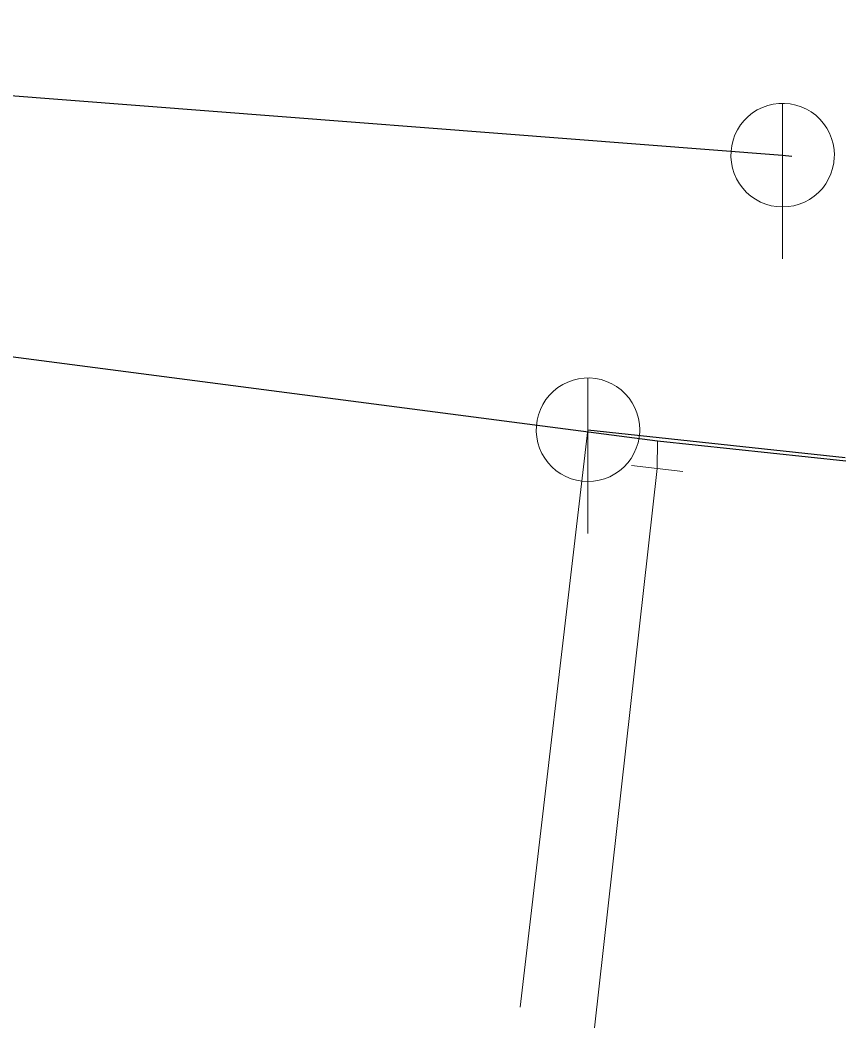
# Model space of a CAD drawing. Extents: x -783064 to -782702, y -1007904 to -1007145.
# Drawn here: x -782763.75 to -782747.81, y -1007436.11 to -1007416.67 of the extents above; entities that cross this region are included whole.
import ezdxf

# ---------------------------------------------------------------- set-up
doc = ezdxf.new("R2010")
doc.units = 0
doc.header["$LTSCALE"] = 0.4
for name, color, linetype, lineweight in [('11', 7, 'Continuous', 13), ('13', 7, 'Continuous', 13), ('14', 7, 'Continuous', 13), ('17', 7, 'Continuous', 25), ('22', 7, 'Continuous', 13), ('34', 7, 'Continuous', 13)]:
    doc.layers.add(name, color=color, linetype=linetype, lineweight=lineweight)

msp = doc.modelspace()

# ---------------------------------------------------------------- linework, layer by layer
at = {"layer": '11'}
msp.add_line((-782754.097, -1007435.718), (-782752.789, -1007424.57), dxfattribs=at)
at = {"layer": '13'}
for p, q in [((-782751.447, -1007424.784), (-782751.453, -1007425.319)), ((-782751.453, -1007425.319), (-782752.662, -1007436.114))]:
    msp.add_line(p, q, dxfattribs=at)
at = {"layer": '14', "lineweight": 25}
for p, q in [((-782782.853, -1007416.665), (-782749.03, -1007419.27)), ((-782749.03, -1007419.27), (-782748.854, -1007419.288)), ((-782752.789, -1007424.57), (-782747.82, -1007425.103))]:
    msp.add_line(p, q, dxfattribs=at)
at = {"layer": '17'}
msp.add_lwpolyline([(-782778.949, -1007421.2), (-782751.447, -1007424.784), (-782747.808, -1007425.172)], dxfattribs=at)
at = {"layer": '22'}
for p, q in [((-782749.03, -1007421.27), (-782749.029, -1007418.27)), ((-782752.789, -1007426.57), (-782752.788, -1007423.57))]:
    msp.add_line(p, q, dxfattribs=at)
for points in [[(-782748.03, -1007419.27), (-782748.035, -1007419.161), (-782748.053, -1007419.053), (-782748.083, -1007418.947), (-782748.123, -1007418.846), (-782748.175, -1007418.749), (-782748.237, -1007418.659), (-782748.309, -1007418.576), (-782748.389, -1007418.502), (-782748.477, -1007418.436), (-782748.571, -1007418.381), (-782748.671, -1007418.336), (-782748.776, -1007418.303), (-782748.883, -1007418.281), (-782748.992, -1007418.271), (-782749.102, -1007418.273), (-782749.21, -1007418.287), (-782749.317, -1007418.312), (-782749.42, -1007418.349), (-782749.518, -1007418.398), (-782749.61, -1007418.456), (-782749.696, -1007418.525), (-782749.773, -1007418.602), (-782749.842, -1007418.688), (-782749.901, -1007418.78), (-782749.949, -1007418.878), (-782749.986, -1007418.981), (-782750.012, -1007419.088), (-782750.026, -1007419.196), (-782750.029, -1007419.306), (-782750.019, -1007419.415), (-782749.998, -1007419.522), (-782749.964, -1007419.626), (-782749.92, -1007419.726), (-782749.865, -1007419.821), (-782749.799, -1007419.909), (-782749.725, -1007419.989), (-782749.642, -1007420.061), (-782749.552, -1007420.123), (-782749.456, -1007420.175), (-782749.354, -1007420.216), (-782749.249, -1007420.246), (-782749.141, -1007420.264), (-782749.031, -1007420.27), (-782748.922, -1007420.264), (-782748.814, -1007420.246), (-782748.709, -1007420.217), (-782748.607, -1007420.176), (-782748.51, -1007420.124), (-782748.42, -1007420.062), (-782748.337, -1007419.991), (-782748.262, -1007419.911), (-782748.197, -1007419.823), (-782748.141, -1007419.729), (-782748.097, -1007419.629), (-782748.063, -1007419.525), (-782748.041, -1007419.417), (-782748.031, -1007419.308)], [(-782751.789, -1007424.57), (-782751.794, -1007424.461), (-782751.812, -1007424.353), (-782751.842, -1007424.247), (-782751.882, -1007424.146), (-782751.934, -1007424.049), (-782751.996, -1007423.959), (-782752.068, -1007423.876), (-782752.148, -1007423.802), (-782752.236, -1007423.736), (-782752.33, -1007423.681), (-782752.43, -1007423.636), (-782752.535, -1007423.603), (-782752.642, -1007423.581), (-782752.751, -1007423.571), (-782752.861, -1007423.573), (-782752.969, -1007423.587), (-782753.076, -1007423.612), (-782753.179, -1007423.649), (-782753.277, -1007423.698), (-782753.369, -1007423.756), (-782753.455, -1007423.825), (-782753.532, -1007423.902), (-782753.601, -1007423.988), (-782753.66, -1007424.08), (-782753.708, -1007424.178), (-782753.745, -1007424.281), (-782753.771, -1007424.388), (-782753.785, -1007424.496), (-782753.788, -1007424.606), (-782753.778, -1007424.715), (-782753.757, -1007424.822), (-782753.723, -1007424.926), (-782753.679, -1007425.026), (-782753.624, -1007425.121), (-782753.558, -1007425.209), (-782753.484, -1007425.289), (-782753.401, -1007425.361), (-782753.311, -1007425.423), (-782753.215, -1007425.475), (-782753.113, -1007425.516), (-782753.008, -1007425.546), (-782752.9, -1007425.564), (-782752.79, -1007425.57), (-782752.681, -1007425.564), (-782752.573, -1007425.546), (-782752.468, -1007425.517), (-782752.366, -1007425.476), (-782752.269, -1007425.424), (-782752.179, -1007425.362), (-782752.096, -1007425.291), (-782752.021, -1007425.211), (-782751.956, -1007425.123), (-782751.9, -1007425.029), (-782751.856, -1007424.929), (-782751.822, -1007424.825), (-782751.8, -1007424.717), (-782751.79, -1007424.608)]]:
    msp.add_lwpolyline(points, close=True, dxfattribs=at)
at = {"layer": '34'}
msp.add_line((-782751.949, -1007425.262), (-782750.956, -1007425.376), dxfattribs=at)

doc.saveas('drawing.dxf')
